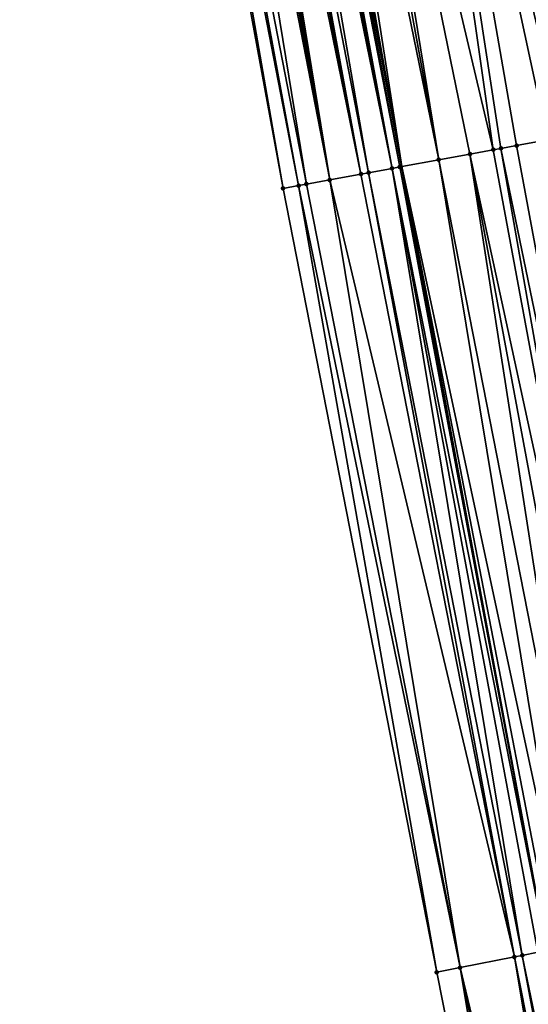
# Model space of a CAD drawing. Header units: feet. Extents: x 2004186 to 2014793, y 836912 to 864902.
# Tile 858 of 974: x 2004278 to 2004291, y 859885 to 859910. Entities that reach past the tile are written whole.
import ezdxf

# ---------------------------------------------------------------- set-up
doc = ezdxf.new("R2010")
doc.units = ezdxf.units.FT
doc.header["$LTSCALE"] = 100
doc.header["$MEASUREMENT"] = 0
for name, color, linetype, lineweight in [('EP_Travel Lane', 5, 'Continuous', 40), ('Road Shots', 4, 'Continuous', 200), ('Road X-Section', 30, 'Continuous', 13)]:
    doc.layers.add(name, color=color, linetype=linetype, lineweight=lineweight)
doc.layers.add('I-77 SB_MM21-27-Surface-Border', color=7, linetype='Continuous')
doc.layers.add('I-77 SB_MM21-27-Surface-TIN', color=7, linetype='Continuous')

msp = doc.modelspace()

# ---------------------------------------------------------------- linework, layer by layer
at = {"layer": 'EP_Travel Lane'}
msp.add_polyline3d([(2004307.229234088, 859808.0934564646, 442.913986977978), (2004303.292697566, 859827.8972371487, 442.8676205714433), (2004299.423504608, 859847.5194150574, 442.8378241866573), (2004295.55431422, 859867.1415799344, 442.8449030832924), (2004291.685125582, 859886.7637359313, 442.8765830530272), (2004288.019412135, 859906.5925353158, 442.8995941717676), (2004284.420462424, 859926.266000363, 442.9509488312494), (2004280.821525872, 859945.9393934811, 443.0280290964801), (2004277.222592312, 859965.6127702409, 443.1109571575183), (2004273.801240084, 859985.5080832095, 443.2063094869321), (2004270.466215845, 860005.2277983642, 443.3101564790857), (2004267.131204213, 860024.9474389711, 443.4281247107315), (2004263.79619363, 860044.667073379, 443.5472556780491), (2004260.63164214, 860064.5689434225, 443.6836693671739), (2004257.554959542, 860084.3303263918, 443.831937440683), (2004254.478282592, 860104.0916730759, 443.984701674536), (2004251.40165576, 860123.8526978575, 444.1775007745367)], dxfattribs=at)
at = {"layer": 'I-77 SB_MM21-27-Surface-Border', "color": 3, "linetype": 'ByBlock', "lineweight": -2}
msp.add_polyline3d([(2004306.626188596, 859807.9647857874, 442.9356518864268), (2004302.095008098, 859827.6606911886, 442.9110677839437), (2004297.827658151, 859847.2042337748, 442.8918149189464), (2004292.77547162, 859866.5927552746, 442.9401955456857), (2004288.900545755, 859886.2137790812, 442.9695953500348), (2004285.014225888, 859906.0399135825, 443.0052239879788), (2004281.399028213, 859925.710415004, 443.0487751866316), (2004277.783843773, 859945.3808444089, 443.1180862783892), (2004274.168666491, 859965.0512348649, 443.2013270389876), (2004270.753531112, 859984.9949878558, 443.2965756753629), (2004267.633515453, 860004.7509493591, 443.3850915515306), (2004264.3163008, 860024.4735553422, 443.5082086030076), (2004261.590758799, 860044.2957780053, 443.6126910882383), (2004258.823256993, 860064.2870515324, 443.7398531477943), (2004255.550272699, 860084.0177361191, 443.9062101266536), (2004252.870108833, 860103.8409627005, 444.0380058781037), (2004249.201917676, 860123.5099092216, 444.2327961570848)], dxfattribs=at)
at = {"layer": 'I-77 SB_MM21-27-Surface-TIN', "color": 128, "linetype": 'ByBlock', "lineweight": -2}
for points in [[(2004291.234130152, 859927.5189422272, 442.7180403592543), (2004289.463815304, 859927.1933882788, 442.7843873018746), (2004293.669111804, 859907.6314381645, 442.7068009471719)], [(2004289.463815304, 859927.1933882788, 442.7843873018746), (2004287.496797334, 859926.8316696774, 442.8552411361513), (2004292.095498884, 859907.3420553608, 442.7663179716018)], [(2004289.463815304, 859927.1933882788, 442.7843873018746), (2004292.685605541, 859907.450564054, 442.7475259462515), (2004293.669111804, 859907.6314381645, 442.7068009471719)], [(2004289.463815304, 859927.1933882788, 442.7843873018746), (2004292.095498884, 859907.3420553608, 442.7663179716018), (2004292.685605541, 859907.450564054, 442.7475259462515)], [(2004287.496797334, 859926.8316696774, 442.8552411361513), (2004285.726483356, 859926.506110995, 442.9232817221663), (2004290.325181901, 859907.0165130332, 442.8285069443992)], [(2004287.496797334, 859926.8316696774, 442.8552411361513), (2004291.702095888, 859907.2697083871, 442.7816525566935), (2004292.095498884, 859907.3420553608, 442.7663179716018)], [(2004287.496797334, 859926.8316696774, 442.8552411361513), (2004290.915287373, 859907.1250281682, 442.8074103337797), (2004291.702095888, 859907.2697083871, 442.7816525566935)], [(2004287.496797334, 859926.8316696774, 442.8552411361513), (2004290.521885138, 859907.052677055, 442.8242258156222), (2004290.915287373, 859907.1250281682, 442.8074103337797)], [(2004287.496797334, 859926.8316696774, 442.8552411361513), (2004290.325181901, 859907.0165130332, 442.8285069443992), (2004290.521885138, 859907.052677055, 442.8242258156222)], [(2004284.939670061, 859926.3614567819, 442.9397358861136), (2004284.546264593, 859926.2891232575, 442.9502589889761), (2004288.019412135, 859906.5925353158, 442.8995941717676)], [(2004285.333078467, 859926.4337743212, 442.9349315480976), (2004284.939670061, 859926.3614567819, 442.9397358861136), (2004288.948268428, 859906.7633148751, 442.8763645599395)], [(2004284.939670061, 859926.3614567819, 442.9397358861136), (2004288.019412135, 859906.5925353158, 442.8995941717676), (2004288.948268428, 859906.7633148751, 442.8763645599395)], [(2004285.726483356, 859926.506110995, 442.9232817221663), (2004285.333078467, 859926.4337743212, 442.9349315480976), (2004288.948268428, 859906.7633148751, 442.8763645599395)], [(2004285.726483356, 859926.506110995, 442.9232817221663), (2004289.735077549, 859906.9079917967, 442.8517864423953), (2004290.325181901, 859907.0165130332, 442.8285069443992)], [(2004285.726483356, 859926.506110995, 442.9232817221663), (2004288.948268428, 859906.7633148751, 442.8763645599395), (2004289.735077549, 859906.9079917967, 442.8517864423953)], [(2004283.759457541, 859926.1444350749, 442.978866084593), (2004283.366054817, 859926.0720866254, 442.9947287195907), (2004287.177956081, 859906.4377473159, 442.9475802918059)], [(2004283.956157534, 859926.1806167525, 442.9682683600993), (2004283.759457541, 859926.1444350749, 442.978866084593), (2004287.768053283, 859906.5463074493, 442.9103850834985)], [(2004283.759457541, 859926.1444350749, 442.978866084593), (2004287.177956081, 859906.4377473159, 442.9475802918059), (2004287.768053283, 859906.5463074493, 442.9103850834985)], [(2004284.152856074, 859926.2168063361, 442.9548423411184), (2004283.956157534, 859926.1806167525, 442.9682683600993), (2004287.768053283, 859906.5463074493, 442.9103850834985)], [(2004284.34955971, 859926.2529681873, 442.9513376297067), (2004284.152856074, 859926.2168063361, 442.9548423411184), (2004287.964753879, 859906.5824858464, 442.9009611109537)], [(2004284.152856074, 859926.2168063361, 442.9548423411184), (2004287.768053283, 859906.5463074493, 442.9103850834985), (2004287.964753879, 859906.5824858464, 442.9009611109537)], [(2004284.34955971, 859926.2529681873, 442.9513376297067), (2004288.019412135, 859906.5925353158, 442.8995941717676), (2004284.420462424, 859926.266000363, 442.9509488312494)], [(2004284.34955971, 859926.2529681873, 442.9513376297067), (2004287.964753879, 859906.5824858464, 442.9009611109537), (2004288.019412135, 859906.5925353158, 442.8995941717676)], [(2004284.546264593, 859926.2891232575, 442.9502589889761), (2004284.420462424, 859926.266000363, 442.9509488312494), (2004288.019412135, 859906.5925353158, 442.8995941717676)], [(2004282.382532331, 859925.8913007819, 443.0038757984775), (2004281.792432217, 859925.7827564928, 443.0354027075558), (2004285.604331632, 859906.1484272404, 442.9846557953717)], [(2004282.579234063, 859925.9274729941, 442.9966644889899), (2004282.382532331, 859925.8913007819, 443.0038757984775), (2004286.194439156, 859906.2569312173, 442.9675510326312)], [(2004282.382532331, 859925.8913007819, 443.0038757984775), (2004285.604331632, 859906.1484272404, 442.9846557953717), (2004286.194439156, 859906.2569312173, 442.9675510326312)], [(2004282.775938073, 859925.9636328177, 442.9938852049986), (2004282.579234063, 859925.9274729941, 442.9966644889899), (2004286.194439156, 859906.2569312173, 442.9675510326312)], [(2004282.9726436, 859925.9997843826, 442.9940606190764), (2004282.775938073, 859925.9636328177, 442.9938852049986), (2004286.194439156, 859906.2569312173, 442.9675510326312)], [(2004283.169350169, 859926.0359302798, 442.9962637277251), (2004282.9726436, 859925.9997843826, 442.9940606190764), (2004286.981253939, 859906.4015773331, 442.953993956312)], [(2004282.9726436, 859925.9997843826, 442.9940606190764), (2004286.194439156, 859906.2569312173, 442.9675510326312), (2004286.981253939, 859906.4015773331, 442.953993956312)], [(2004283.366054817, 859926.0720866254, 442.9947287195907), (2004283.169350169, 859926.0359302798, 442.9962637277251), (2004286.981253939, 859906.4015773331, 442.953993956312)], [(2004283.366054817, 859926.0720866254, 442.9947287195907), (2004286.981253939, 859906.4015773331, 442.953993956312), (2004287.177956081, 859906.4377473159, 442.9475802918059)], [(2004281.59573081, 859925.7465825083, 443.0432481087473), (2004281.399028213, 859925.710415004, 443.0487751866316), (2004285.014225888, 859906.0399135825, 443.0052239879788)], [(2004281.792432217, 859925.7827564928, 443.0354027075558), (2004281.59573081, 859925.7465825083, 443.0432481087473), (2004285.407631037, 859906.1122488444, 442.99407935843)], [(2004281.59573081, 859925.7465825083, 443.0432481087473), (2004285.014225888, 859906.0399135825, 443.0052239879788), (2004285.407631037, 859906.1122488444, 442.99407935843)], [(2004281.792432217, 859925.7827564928, 443.0354027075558), (2004285.407631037, 859906.1122488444, 442.99407935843), (2004285.604331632, 859906.1484272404, 442.9846557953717)], [(2004291.702095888, 859907.2697083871, 442.7816525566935), (2004290.915287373, 859907.1250281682, 442.8074103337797), (2004294.590631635, 859887.3375774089, 442.7752220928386)], [(2004290.325181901, 859907.0165130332, 442.8285069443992), (2004289.735077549, 859906.9079917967, 442.8517864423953), (2004294.00200251, 859887.2213201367, 442.8017030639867)], [(2004290.521885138, 859907.052677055, 442.8242258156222), (2004290.325181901, 859907.0165130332, 442.8285069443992), (2004294.00200251, 859887.2213201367, 442.8017030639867)], [(2004290.915287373, 859907.1250281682, 442.8074103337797), (2004290.521885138, 859907.052677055, 442.8242258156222), (2004294.590631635, 859887.3375774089, 442.7752220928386)], [(2004290.521885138, 859907.052677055, 442.8242258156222), (2004294.00200251, 859887.2213201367, 442.8017030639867), (2004294.590631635, 859887.3375774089, 442.7752220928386)], [(2004288.948268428, 859906.7633148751, 442.8763645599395), (2004288.019412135, 859906.5925353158, 442.8995941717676), (2004292.236113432, 859886.8725569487, 442.856950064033)], [(2004289.735077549, 859906.9079917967, 442.8517864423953), (2004288.948268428, 859906.7633148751, 442.8763645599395), (2004292.824743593, 859886.9888089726, 442.8451864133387)], [(2004288.948268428, 859906.7633148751, 442.8763645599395), (2004292.236113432, 859886.8725569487, 442.856950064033), (2004292.824743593, 859886.9888089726, 442.8451864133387)], [(2004289.735077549, 859906.9079917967, 442.8517864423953), (2004293.413373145, 859887.1050640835, 442.8247660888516), (2004294.00200251, 859887.2213201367, 442.8017030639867)], [(2004289.735077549, 859906.9079917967, 442.8517864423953), (2004292.824743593, 859886.9888089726, 442.8451864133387), (2004293.413373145, 859887.1050640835, 442.8247660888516)], [(2004287.177956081, 859906.4377473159, 442.9475802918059), (2004286.981253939, 859906.4015773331, 442.953993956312), (2004290.862645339, 859886.6012906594, 442.9168350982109)], [(2004287.768053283, 859906.5463074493, 442.9103850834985), (2004287.177956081, 859906.4377473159, 442.9475802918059), (2004291.058855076, 859886.640042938, 442.908415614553)], [(2004287.177956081, 859906.4377473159, 442.9475802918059), (2004290.862645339, 859886.6012906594, 442.9168350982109), (2004291.058855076, 859886.640042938, 442.908415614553)], [(2004287.964753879, 859906.5824858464, 442.9009611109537), (2004287.768053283, 859906.5463074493, 442.9103850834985), (2004291.685125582, 859886.7637359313, 442.8765830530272)], [(2004287.768053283, 859906.5463074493, 442.9103850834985), (2004291.451274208, 859886.7175492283, 442.8867169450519), (2004291.685125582, 859886.7637359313, 442.8765830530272)], [(2004287.768053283, 859906.5463074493, 442.9103850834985), (2004291.058855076, 859886.640042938, 442.908415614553), (2004291.451274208, 859886.7175492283, 442.8867169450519)], [(2004287.964753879, 859906.5824858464, 442.9009611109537), (2004291.685125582, 859886.7637359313, 442.8765830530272), (2004288.019412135, 859906.5925353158, 442.8995941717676)], [(2004291.84369367, 859886.795053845, 442.8697115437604), (2004288.019412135, 859906.5925353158, 442.8995941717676), (2004291.685125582, 859886.7637359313, 442.8765830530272)], [(2004292.236113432, 859886.8725569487, 442.856950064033), (2004288.019412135, 859906.5925353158, 442.8995941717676), (2004291.84369367, 859886.795053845, 442.8697115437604)], [(2004286.194439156, 859906.2569312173, 442.9675510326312), (2004285.604331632, 859906.1484272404, 442.9846557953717), (2004289.489175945, 859886.3300309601, 442.9582390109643)], [(2004286.981253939, 859906.4015773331, 442.953993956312), (2004286.194439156, 859906.2569312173, 442.9675510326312), (2004290.862645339, 859886.6012906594, 442.9168350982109)], [(2004286.194439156, 859906.2569312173, 442.9675510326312), (2004289.489175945, 859886.3300309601, 442.9582390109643), (2004290.862645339, 859886.6012906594, 442.9168350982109)], [(2004285.407631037, 859906.1122488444, 442.99407935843), (2004285.014225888, 859906.0399135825, 443.0052239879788), (2004288.900545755, 859886.2137790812, 442.9695953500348)], [(2004285.604331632, 859906.1484272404, 442.9846557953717), (2004285.407631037, 859906.1122488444, 442.99407935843), (2004289.489175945, 859886.3300309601, 442.9582390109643)], [(2004285.407631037, 859906.1122488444, 442.99407935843), (2004288.900545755, 859886.2137790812, 442.9695953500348), (2004289.489175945, 859886.3300309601, 442.9582390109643)], [(2004290.862645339, 859886.6012906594, 442.9168350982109), (2004289.489175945, 859886.3300309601, 442.9582390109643), (2004294.148940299, 859866.8640185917, 442.8886466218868)], [(2004291.058855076, 859886.640042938, 442.908415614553), (2004290.862645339, 859886.6012906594, 442.9168350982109), (2004294.737570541, 859866.9802702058, 442.8780340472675)], [(2004290.862645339, 859886.6012906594, 442.9168350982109), (2004294.148940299, 859866.8640185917, 442.8886466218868), (2004294.737570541, 859866.9802702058, 442.8780340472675)], [(2004291.451274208, 859886.7175492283, 442.8867169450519), (2004291.058855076, 859886.640042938, 442.908415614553), (2004295.129990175, 859867.0577739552, 442.86346112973)], [(2004291.058855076, 859886.640042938, 442.908415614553), (2004294.737570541, 859866.9802702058, 442.8780340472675), (2004295.129990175, 859867.0577739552, 442.86346112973)], [(2004289.489175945, 859886.3300309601, 442.9582390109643), (2004288.900545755, 859886.2137790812, 442.9695953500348), (2004292.77547162, 859866.5927552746, 442.9401955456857)], [(2004289.489175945, 859886.3300309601, 442.9582390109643), (2004293.756520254, 859866.7865169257, 442.8973766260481), (2004294.148940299, 859866.8640185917, 442.8886466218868)], [(2004289.489175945, 859886.3300309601, 442.9582390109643), (2004293.560310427, 859866.7477651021, 442.904519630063), (2004293.756520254, 859866.7865169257, 442.8973766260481)], [(2004289.489175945, 859886.3300309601, 442.9582390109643), (2004292.77547162, 859866.5927552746, 442.9401955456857), (2004293.560310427, 859866.7477651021, 442.904519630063)]]:
    msp.add_3dface(points, dxfattribs=at)
at = {"layer": 'Road Shots', "lineweight": 100}
for p in [(2004290.325181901, 859907.0165130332, 442.8285069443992), (2004290.521885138, 859907.052677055, 442.8242258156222), (2004290.915287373, 859907.1250281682, 442.8074103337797), (2004288.948268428, 859906.7633148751, 442.8763645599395), (2004289.735077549, 859906.9079917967, 442.8517864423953), (2004287.177956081, 859906.4377473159, 442.9475802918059), (2004287.768053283, 859906.5463074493, 442.9103850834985), (2004287.964753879, 859906.5824858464, 442.9009611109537), (2004286.194439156, 859906.2569312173, 442.9675510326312), (2004286.981253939, 859906.4015773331, 442.953993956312), (2004285.014225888, 859906.0399135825, 443.0052239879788), (2004285.407631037, 859906.1122488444, 442.99407935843), (2004285.604331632, 859906.1484272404, 442.9846557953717), (2004290.862645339, 859886.6012906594, 442.9168350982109), (2004291.058855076, 859886.640042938, 442.908415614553), (2004289.489175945, 859886.3300309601, 442.9582390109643), (2004288.900545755, 859886.2137790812, 442.9695953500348)]:
    msp.add_point(p, dxfattribs=at)
at = {"layer": 'Road X-Section', "extrusion": (-0.1807595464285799, 0.9835232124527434, 0.002841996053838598), "elevation": 483445.1597173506, "flags": 128}
msp.add_lwpolyline([(-2126705.650264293, -930.9477717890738), (-2126706.050264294, -930.9589164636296), (-2126706.250264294, -930.9683400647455), (-2126706.850264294, -930.9854448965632), (-2126707.650264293, -930.9990020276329), (-2126707.850264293, -931.0054157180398), (-2126708.450264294, -931.0426110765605), (-2126708.650264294, -931.0520350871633), (-2126709.650264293, -931.0766317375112), (-2126710.450264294, -931.1012099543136), (-2126711.050264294, -931.124489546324), (-2126711.250264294, -931.1287706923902), (-2126711.650264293, -931.1455862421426), (-2126712.450264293, -931.1713441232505), (-2126712.850264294, -931.1866787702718), (-2126713.450264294, -931.2054708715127), (-2126714.450264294, -931.2461960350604), (-2126715.450264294, -931.2820110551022), (-2126715.850264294, -931.30005827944), (-2126716.250264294, -931.3110237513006), (-2126716.650264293, -931.3268828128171), (-2126717.250264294, -931.3543259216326), (-2126717.450264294, -931.3631812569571), (-2126717.850264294, -931.3752645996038), (-2126718.450264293, -931.3994984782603), (-2126719.250264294, -931.4290202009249), (-2126719.650264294, -931.4472714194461), (-2126720.450264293, -931.4726135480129), (-2126720.650264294, -931.4772402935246), (-2126720.850264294, -931.4774855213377), (-2126721.450264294, -931.4956430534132), (-2126721.650264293, -931.501843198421), (-2126722.450264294, -931.5336826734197), (-2126723.050264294, -931.5583155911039), (-2126723.650264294, -931.5799487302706), (-2126725.250264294, -931.64041191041), (-2126725.650264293, -931.6555401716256), (-2126726.050264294, -931.6666815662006), (-2126726.250264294, -931.6738651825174), (-2126726.650264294, -931.6910056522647), (-2126727.450264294, -931.722691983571), (-2126728.250264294, -931.7444279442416), (-2126728.850264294, -931.7672200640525), (-2126729.650264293, -931.7987368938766), (-2126730.650264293, -931.8346436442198), (-2126731.450264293, -931.8714776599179), (-2126732.050264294, -931.9018094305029), (-2126732.650264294, -931.9390741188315), (-2126733.050264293, -931.958983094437), (-2126733.250264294, -931.9716518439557), (-2126733.450264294, -931.9894731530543), (-2126734.050264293, -932.0519532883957), (-2126734.650264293, -932.1071717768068), (-2126734.850264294, -932.123567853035), (-2126735.050264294, -932.1349916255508), (-2126735.250264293, -932.1493850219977), (-2126735.650264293, -932.1866604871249)], dxfattribs=at)
at = {"layer": 'Road X-Section', "extrusion": (-0.1937463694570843, 0.9810515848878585, 0.0003634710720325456), "elevation": 455269.1960339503, "flags": 128}
msp.add_lwpolyline([(-2132910.775410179, 277.4924309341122), (-2132911.375410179, 277.4810745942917), (-2132912.77541018, 277.4396706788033), (-2132912.975410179, 277.4312511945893), (-2132913.375410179, 277.4095525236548), (-2132913.775410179, 277.3925471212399), (-2132914.175410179, 277.3797856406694), (-2132914.775410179, 277.3680219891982), (-2132915.375410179, 277.3476016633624), (-2132915.975410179, 277.3245386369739), (-2132916.575410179, 277.2980576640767), (-2132917.575410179, 277.2635630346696), (-2132917.975410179, 277.2476935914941), (-2132918.37541018, 277.2357810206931), (-2132918.775410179, 277.221026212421), (-2132919.175410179, 277.2090729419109), (-2132920.57541018, 277.156506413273), (-2132921.37541018, 277.1298429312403), (-2132921.775410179, 277.1134032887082), (-2132922.175410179, 277.0981426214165), (-2132922.575410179, 277.0804522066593), (-2132923.575410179, 277.0453557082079), (-2132923.975410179, 277.0300498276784), (-2132924.175410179, 277.0232518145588), (-2132924.775410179, 276.9962062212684), (-2132925.175410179, 276.9819399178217), (-2132925.37541018, 276.9769711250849), (-2132925.975410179, 276.9696927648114), (-2132926.375410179, 276.9577586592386), (-2132927.375410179, 276.9211603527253), (-2132927.775410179, 276.9038879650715), (-2132928.375410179, 276.8844307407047), (-2132929.175410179, 276.8510277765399), (-2132929.775410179, 276.8273890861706), (-2132930.175410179, 276.8129794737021), (-2132930.575410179, 276.797459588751), (-2132931.175410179, 276.7778595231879), (-2132931.775410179, 276.7572807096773), (-2132931.975410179, 276.7471076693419), (-2132933.175410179, 276.7038294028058), (-2132933.375410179, 276.6981724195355), (-2132933.975410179, 276.6726190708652), (-2132934.37541018, 276.6581131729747), (-2132935.175410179, 276.6234805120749), (-2132935.975410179, 276.5924875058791), (-2132936.77541018, 276.5560697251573), (-2132937.175410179, 276.5384690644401), (-2132937.775410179, 276.5000002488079), (-2132938.37541018, 276.4687831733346), (-2132938.575410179, 276.4545141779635), (-2132939.775410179, 276.3531760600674), (-2132940.375410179, 276.3064828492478), (-2132940.575410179, 276.2873203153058)], dxfattribs=at)

doc.saveas('drawing.dxf')
